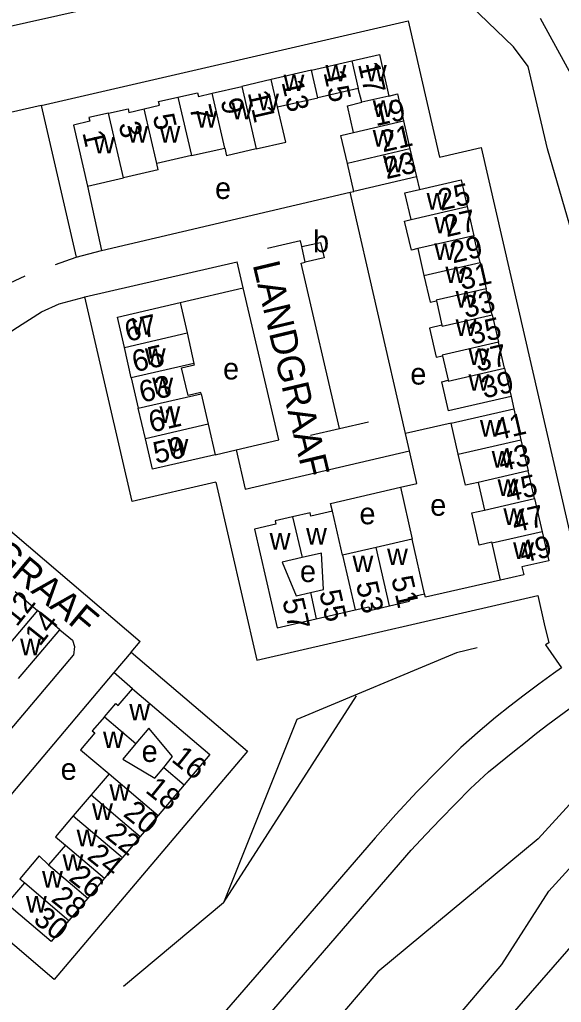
# Model space of a CAD drawing. Extents: x 155696 to 157795, y 382328 to 384028.
# Drawn here: x 157277.3 to 157377.7, y 382850.6 to 383032.8 of the extents above; entities that cross this region are included whole.
import ezdxf

# ---------------------------------------------------------------- set-up
doc = ezdxf.new("R2010")
doc.units = 0
for name, color, linetype in [('BLT_Basislijn', 7, 'Continuous'), ('BLT_Bebouwing', 7, 'Continuous'), ('BLT_Centroide', 7, 'Continuous'), ('BLT_Huisnummer', 7, 'Continuous'), ('BLT_Huisnummer_ tussenligend', 7, 'Continuous'), ('BLT_Onderverdeling_panden', 7, 'Continuous'), ('BLT_Straatnaam', 7, 'Continuous')]:
    doc.layers.add(name, color=color, linetype=linetype)

msp = doc.modelspace()

# ---------------------------------------------------------------- linework, layer by layer
at = {"layer": 'BLT_Basislijn'}
for p, q in [((157349.3, 383032.53), (157355.14, 383007.28)), ((157281.29, 383016.86), (157287.76, 382988.72)), ((157350.85, 383003.61), (157351.42, 383001.3)), ((157289.87, 383001.89), (157292.48, 382989.97)), ((157292.48, 382989.97), (157338.58, 383000.79)), ((157338.58, 383000.79), (157339.27, 383000.93)), ((157287.76, 382988.72), (157292.48, 382989.97)), ((157307.03, 382980.31), (157318.75, 382983.06)), ((157298.15, 382943.44), (157289.41, 382981.39)), ((157368.39, 382962.9), (157368.92, 382960.64)), ((157331.24, 382955.74), (157342, 382958.23)), ((157357.3, 382957.98), (157348.84, 382956.03)), ((157373.35, 382926.03), (157374.56, 382920.77)), ((157374.56, 382920.77), (157375.37, 382917.26)), ((157297.96, 382915.52), (157299.67, 382917.53)), ((157261.31, 382884.35), (157287.31, 382914.97)), ((157297.96, 382915.52), (157294.78, 382911.75)), ((157315.11, 382869.09), (157339.77, 382907.46))]:
    msp.add_line(p, q, dxfattribs=at)
for points in [[(157260.5, 383028.19), (157338.3, 383045.66)], [(157395.59, 382938.62), (157375.14, 383008.82), (157371.59, 383024.1), (157368.87, 383027.72), (157354.54, 383041.57)], [(157281.29, 383016.86), (157349.3, 383032.53)], [(157373.81, 383033.02), (157391.58, 383000.53), (157395.47, 382993.02), (157398.28, 382986.9), (157404.38, 382973.19), (157410.42, 382960.66), (157414, 382952.76), (157415.6, 382948.55), (157415.49, 382943.8), (157417.15, 382939.38)], [(157281.29, 383016.86), (157267.69, 383013.73), (157274.62, 382983.57)], [(157355.14, 383007.28), (157362.88, 383009.06), (157381.48, 382928.22)], [(157348.84, 382956.03), (157338.58, 383000.79)], [(157329.62, 382990.72), (157329.38, 382991.75), (157323.24, 382990.34)], [(157283.96, 382987.38), (157287.76, 382988.72)], [(157289.41, 382981.39), (157317.62, 382987.87)], [(157318.75, 382983.06), (157317.62, 382987.87)], [(157336.62, 382956.98), (157329.51, 382987.63), (157330.24, 382987.8)], [(157274.62, 382983.57), (157278.33, 382985.27)], [(157317.43, 382953.04), (157325.37, 382954.9), (157318.75, 382983.06)], [(157259.63, 382958.03), (157269.61, 382969.76), (157273.13, 382973.16), (157276.2, 382975.35), (157281.33, 382978.59), (157284.63, 382980.07), (157289.27, 382981.35), (157289.41, 382981.39)], [(157259.63, 382958.03), (157259.16, 382956.18), (157259.3, 382954.1), (157260.04, 382951.92), (157261.14, 382950.29), (157299.67, 382917.53)], [(157349.58, 382952.81), (157348.84, 382956.03)], [(157313.52, 382952.12), (157317.43, 382953.04)], [(157317.43, 382953.04), (157319.11, 382945.76)], [(157319.11, 382945.76), (157349.58, 382952.81)], [(157347.92, 382946.1), (157350.96, 382946.8), (157349.58, 382952.81)], [(157313.69, 382947.02), (157298.15, 382943.44)], [(157313.69, 382947.02), (157321.28, 382914.03), (157373.35, 382926.03)], [(157335.28, 382941.68), (157334.95, 382943.1), (157347.92, 382946.1)], [(157347.92, 382946.1), (157350.06, 382936.48)], [(157253.63, 382724.61), (157366.67, 382857.64), (157375.4, 382871.21), (157427.45, 382928.46)], [(157366.45, 382928.9), (157352.52, 382925.7), (157352.38, 382926.33)], [(157435.21, 382921.17), (157412.48, 382898.08), (157406.33, 382891.74), (157400.57, 382885.12), (157334.47, 382809.42), (157258.65, 382720.15)], [(157408.94, 382919.91), (157402.56, 382912.86), (157373.4, 382880.9), (157343.68, 382856.3), (157301.48, 382806.92), (157282.32, 382784.63)], [(157284.78, 382919.69), (157287.07, 382917.75), (157287.45, 382916.59), (157287.31, 382914.97)], [(157362.11, 382916.35), (157358.3, 382915.38), (157328.7, 382903.03), (157315.11, 382869.09), (157296.57, 382853.57)], [(157375.37, 382917.26), (157374.77, 382916.86), (157377.72, 382912.64)], [(157297.96, 382915.52), (157319.53, 382897.18)], [(157377.72, 382912.64), (157376.24, 382911.58)], [(157298.23, 382908.73), (157294.78, 382911.75), (157265.39, 382877), (157274.95, 382868.89)], [(157376.24, 382911.58), (157373.52, 382909.58), (157370.83, 382907.56), (157368.16, 382905.49), (157365.52, 382903.39)], [(157377.31, 382903.66), (157381.72, 382906.85), (157386.65, 382910.32)], [(157365.52, 382903.39), (157362.69, 382901.01), (157359.1, 382897.86)], [(157369.05, 382897.22), (157371.08, 382898.87), (157373.13, 382900.5), (157375.21, 382902.09), (157377.31, 382903.66)], [(157359.1, 382897.86), (157354.98, 382893.81), (157350.96, 382889.66), (157347.03, 382885.42), (157343.21, 382881.09)], [(157319.53, 382897.18), (157283.71, 382854.87), (157262.18, 382873.19)], [(157364.21, 382893.32), (157369.05, 382897.22)], [(157360.9, 382890.23), (157361.71, 382891.02), (157362.53, 382891.8), (157363.36, 382892.57), (157364.21, 382893.32)], [(157349.9, 382878.8), (157352.59, 382881.71), (157355.32, 382884.59), (157358.09, 382887.43), (157360.9, 382890.23)], [(157343.21, 382881.09), (157323.3, 382858.08), (157305.15, 382837.1), (157287.12, 382816.28), (157268.27, 382795.13)], [(157273.54, 382790.55), (157306.45, 382828.55), (157324.45, 382849.36), (157349.9, 382878.8)]]:
    msp.add_lwpolyline(points, dxfattribs=at)
at = {"layer": 'BLT_Bebouwing'}
for p, q in [((157331.42, 383023.37), (157338.89, 383025.09)), ((157331.42, 383023.37), (157323.93, 383021.64)), ((157323.93, 383021.64), (157318.47, 383020.38)), ((157312.99, 383019.11), (157318.47, 383020.38)), ((157340.07, 383020.01), (157332.6, 383018.29)), ((157340.71, 383017.49), (157340.07, 383020.01)), ((157325.12, 383016.57), (157332.6, 383018.29)), ((157345.77, 383018.59), (157347.33, 383018.98)), ((157347.33, 383018.98), (157348.46, 383013.98)), ((157287.27, 383013.21), (157289.87, 383001.89)), ((157348.46, 383013.98), (157349.65, 383008.79)), ((157321.14, 383008.78), (157315.65, 383007.53)), ((157349.65, 383008.79), (157350.85, 383003.61)), ((157309.14, 383007.55), (157302.72, 383006.07)), ((157302.99, 383004.9), (157302.72, 383006.07)), ((157289.87, 383001.89), (157296.53, 383003.42)), ((157302.99, 383004.9), (157296.53, 383003.42)), ((157360.27, 382998.1), (157361.51, 382992.7)), ((157362.66, 382987.73), (157361.51, 382992.7)), ((157351.1, 382990.32), (157352.24, 382985.34)), ((157362.66, 382987.73), (157363.78, 382982.87)), ((157364.9, 382978.05), (157363.78, 382982.87)), ((157354.55, 382980.64), (157355.59, 382976.11)), ((157296.71, 382972), (157295.41, 382977.64)), ((157364.9, 382978.05), (157366.07, 382972.96)), ((157308.33, 382974.68), (157309.62, 382969.04)), ((157367.18, 382968.15), (157366.07, 382972.96)), ((157298, 382966.36), (157296.71, 382972)), ((157355.68, 382970.45), (157356.71, 382965.91)), ((157367.18, 382968.15), (157368.39, 382962.9)), ((157298, 382966.36), (157299.3, 382960.72)), ((157310.92, 382963.4), (157312.22, 382957.76)), ((157300.6, 382955.08), (157299.3, 382960.72)), ((157368.92, 382960.64), (157370.24, 382954.88)), ((157301.9, 382949.44), (157300.6, 382955.08)), ((157370.24, 382954.88), (157371.56, 382949.13)), ((157372.74, 382943.98), (157371.56, 382949.13)), ((157362.28, 382947), (157363.46, 382941.86)), ((157372.74, 382943.98), (157374.15, 382937.85)), ((157374.15, 382937.85), (157375.39, 382932.46)), ((157343.37, 382934.95), (157337.17, 382933.52)), ((157276.45, 382926.77), (157280.62, 382923.23)), ((157332.27, 382921.7), (157339.51, 382923.36)), ((157293.88, 382892.99), (157290.56, 382889.1)), ((157307.79, 382890.95), (157302.95, 382885.27)), ((157290.56, 382889.1), (157287.25, 382885.21)), ((157302.95, 382885.27), (157299.64, 382881.38)), ((157285.78, 382879.76), (157282.66, 382876.1)), ((157296.34, 382877.48), (157293.06, 382873.62)), ((157293.06, 382873.62), (157289.92, 382869.92)), ((157289.92, 382869.92), (157286.43, 382865.82))]:
    msp.add_line(p, q, dxfattribs=at)
for points in [[(157338.89, 383025.09), (157343.99, 383026.27), (157345.77, 383018.59)], [(157300.39, 383016.23), (157303.21, 383016.88), (157303.04, 383017.56), (157306.65, 383018.39)], [(157306.65, 383018.39), (157310.26, 383019.22), (157310.43, 383018.52), (157312.99, 383019.11)], [(157293.77, 383015.42), (157297.4, 383016.25), (157297.57, 383015.57), (157300.39, 383016.23)], [(157321.14, 383008.78), (157326.62, 383010.03), (157325.12, 383016.57)], [(157339.22, 383011.85), (157338.06, 383016.81), (157340.71, 383017.49)], [(157293.77, 383015.42), (157290.15, 383014.59), (157290.31, 383013.91), (157287.27, 383013.21)], [(157338.06, 383006.11), (157336.86, 383011.29), (157339.22, 383011.85)], [(157309.14, 383007.55), (157315.32, 383008.96)], [(157315.32, 383008.96), (157315.65, 383007.53)], [(157339.27, 383000.93), (157338.06, 383006.11)], [(157350.85, 383003.61), (157339.27, 383000.93)], [(157349.86, 382995.71), (157348.71, 383000.68), (157351.42, 383001.3)], [(157351.42, 383001.3), (157359.13, 383003.07), (157360.27, 382998.1)], [(157351.1, 382990.32), (157349.92, 382990.05), (157348.67, 382995.43), (157349.86, 382995.71)], [(157329.62, 382990.72), (157333.1, 382991.48), (157333.75, 382988.58), (157330.24, 382987.8)], [(157330.24, 382987.8), (157329.62, 382990.72)], [(157352.24, 382985.34), (157353.38, 382980.37), (157354.55, 382980.64)], [(157295.41, 382977.64), (157307.03, 382980.31)], [(157307.03, 382980.31), (157308.33, 382974.68)], [(157355.59, 382976.11), (157353.26, 382975.56), (157354.5, 382970.18), (157355.68, 382970.45)], [(157310.92, 382963.4), (157310.86, 382963.65), (157308.51, 382963.11), (157307.33, 382968.22), (157309.69, 382968.76), (157309.62, 382969.04)], [(157368.39, 382962.9), (157356.77, 382960.23), (157355.55, 382965.63), (157356.71, 382965.91)], [(157357.3, 382957.98), (157368.92, 382960.64)], [(157312.22, 382957.76), (157313.52, 382952.12)], [(157358.62, 382952.22), (157357.3, 382957.98)], [(157313.52, 382952.12), (157301.9, 382949.44)], [(157362.28, 382947), (157359.95, 382946.46), (157358.62, 382952.22)], [(157335.28, 382941.68), (157331.29, 382940.76), (157331.16, 382941.35), (157327.91, 382940.6)], [(157337.17, 382933.52), (157335.28, 382941.68)], [(157364.89, 382935.73), (157364.86, 382935.89), (157362.5, 382935.36), (157361.15, 382941.33), (157363.46, 382941.86)], [(157327.91, 382940.6), (157324.67, 382939.85), (157324.8, 382939.27), (157320.82, 382938.35), (157325.04, 382920.03), (157332.27, 382921.7)], [(157350.06, 382936.48), (157343.37, 382934.95)], [(157352.38, 382926.32), (157350.06, 382936.48)], [(157366.45, 382928.9), (157364.89, 382935.73)], [(157331.2, 382926.56), (157333.62, 382927.12), (157333.23, 382933.9), (157329.7, 382933.09)], [(157329.7, 382933.09), (157325.96, 382932.23), (157328.54, 382925.95), (157331.2, 382926.56)], [(157375.39, 382932.46), (157370.41, 382931.34), (157370.74, 382929.87), (157366.45, 382928.9)], [(157345.88, 382924.11), (157349.55, 382924.96), (157349.39, 382925.64), (157352.38, 382926.32)], [(157284.78, 382919.69), (157280.62, 382923.23)], [(157339.51, 382923.36), (157342.06, 382923.95), (157342.22, 382923.27), (157345.88, 382924.11)], [(157277.07, 382910.64), (157284.78, 382919.69)], [(157293, 382903.55), (157295.11, 382906.02), (157295.57, 382905.63), (157298.23, 382908.73)], [(157298.23, 382908.73), (157312.56, 382896.54), (157307.79, 382890.95)], [(157293, 382903.55), (157290.77, 382900.94), (157291.23, 382900.55), (157288.61, 382897.45), (157293.88, 382892.99)], [(157304, 382894.17), (157305.63, 382896.19), (157301.27, 382901.41), (157298.85, 382898.57)], [(157298.85, 382898.57), (157296.43, 382895.72), (157302.37, 382892.16), (157304, 382894.17)], [(157287.25, 382885.21), (157283.93, 382881.32), (157285.78, 382879.76), (157285.78, 382879.76)], [(157299.64, 382881.38), (157296.34, 382877.48), (157296.34, 382877.48)], [(157282.66, 382876.1), (157280.93, 382877.77), (157277.35, 382873.54), (157278.26, 382872.77)], [(157274.95, 382868.89), (157278.26, 382872.77)], [(157286.43, 382865.82), (157283.14, 382861.93), (157274.95, 382868.89)]]:
    msp.add_lwpolyline(points, dxfattribs=at)
at = {"layer": 'BLT_Onderverdeling_panden'}
for p, q in [((157338.89, 383025.09), (157340.07, 383020.01)), ((157332.6, 383018.29), (157331.42, 383023.37)), ((157325.12, 383016.57), (157323.93, 383021.64)), ((157318.47, 383020.38), (157321.14, 383008.78)), ((157306.65, 383018.39), (157309.14, 383007.55)), ((157315.32, 383008.96), (157312.99, 383019.11)), ((157345.77, 383018.59), (157340.71, 383017.49)), ((157302.72, 383006.07), (157300.39, 383016.23)), ((157296.53, 383003.42), (157293.77, 383015.42)), ((157339.22, 383011.85), (157348.46, 383013.98)), ((157349.65, 383008.79), (157338.06, 383006.11)), ((157349.86, 382995.71), (157360.27, 382998.1)), ((157361.51, 382992.7), (157351.1, 382990.32)), ((157352.24, 382985.34), (157362.66, 382987.73)), ((157296.71, 382972), (157308.33, 382974.68)), ((157309.62, 382969.04), (157298, 382966.36)), ((157299.3, 382960.72), (157310.92, 382963.4)), ((157312.22, 382957.76), (157300.6, 382955.08)), ((157358.62, 382952.22), (157370.24, 382954.88)), ((157371.56, 382949.13), (157362.28, 382947)), ((157363.46, 382941.86), (157372.74, 382943.98)), ((157327.91, 382940.6), (157329.7, 382933.09)), ((157374.15, 382937.85), (157364.89, 382935.73)), ((157345.88, 382924.11), (157343.37, 382934.95)), ((157337.17, 382933.52), (157339.51, 382923.36)), ((157331.2, 382926.56), (157332.27, 382921.7)), ((157293, 382903.55), (157298.85, 382898.57)), ((157304, 382894.17), (157307.79, 382890.95)), ((157293.88, 382892.99), (157302.95, 382885.27)), ((157290.56, 382889.1), (157299.64, 382881.38)), ((157287.25, 382885.21), (157296.34, 382877.48)), ((157282.66, 382876.1), (157289.92, 382869.92)), ((157278.26, 382872.77), (157286.43, 382865.82))]:
    msp.add_line(p, q, dxfattribs=at)
for points in [[(157363.78, 382982.87), (157354.52, 382980.75), (157354.55, 382980.64)], [(157355.59, 382976.11), (157355.63, 382975.93), (157364.9, 382978.05)], [(157366.07, 382972.96), (157355.65, 382970.57), (157355.68, 382970.45)], [(157356.71, 382965.91), (157356.75, 382965.76), (157367.18, 382968.15)], [(157280.62, 382923.23), (157272.91, 382914.17)], [(157285.78, 382879.76), (157293.06, 382873.62), (157293.06, 382873.62)]]:
    msp.add_lwpolyline(points, dxfattribs=at)

# ---------------------------------------------------------------- texts
at = {"layer": 'BLT_Centroide'}
for s, p in [('w', (157333.98, 383021.29)), ('w', (157341.48, 383021.29)), ('w', (157326.22, 383019.5)), ('w', (157321.5, 383015.95)), ('w', (157342.75, 383014.73)), ('w', (157316.6, 383014.28)), ('w', (157310.03, 383012.73)), ('w', (157297.26, 383009.98)), ('w', (157303.23, 383009.98)), ('w', (157342.75, 383009.23)), ('w', (157291.05, 383007.95)), ('w', (157344.66, 383004.45)), ('e', (157313.52, 382999.52)), ('w', (157352.74, 382997.55)), ('w', (157354.18, 382993.13)), ('b', (157331.69, 382989.65)), ('w', (157354.18, 382988.23)), ('w', (157356.21, 382983.93)), ('w', (157358.12, 382979.39)), ('w', (157298.06, 382974.39)), ('w', (157358.12, 382974.13)), ('w', (157300.51, 382968.79)), ('w', (157360.5, 382968.75)), ('e', (157315.01, 382966.07)), ('e', (157349.72, 382965.12)), ('w', (157360.5, 382963.97)), ('w', (157301.88, 382963.32)), ('w', (157303.21, 382958.02)), ('w', (157362.62, 382955.49)), ('w', (157304.7, 382951.97)), ('w', (157364.8, 382949.75)), ('w', (157365.89, 382944.49)), ('e', (157353.41, 382940.81)), ('e', (157340.29, 382939.23)), ('w', (157366.98, 382939.1)), ('w', (157323.65, 382934.52)), ('w', (157330.4, 382935.48)), ('w', (157368.78, 382932.78)), ('w', (157345.41, 382931.65)), ('w', (157339, 382930.36)), ('e', (157329.26, 382928.52)), ('w', (157277.38, 382914.96)), ('w', (157297.62, 382902.87)), ('w', (157292.75, 382897.75)), ('e', (157299.91, 382895.18)), ('e', (157284.9, 382891.86)), ('w', (157293.94, 382887.99)), ('w', (157290.73, 382884.42)), ('w', (157287.87, 382879.53)), ('w', (157285.25, 382875.01)), ('w', (157281.45, 382871.91)), ('w', (157278.47, 382867.27))]:
    msp.add_text(s, height=4, dxfattribs=at).set_placement(p)
at = {"layer": 'BLT_Huisnummer'}
for s, rotation, p in [('17', 282.9863, (157340, 383024.5)), ('13', 282.9863, (157325.83, 383021.17)), ('9', 282.9863, (157314.52, 383017.78)), ('19', 12.9863, (157343.32, 383012.98)), ('5', 282.9863, (157301.94, 383014.89)), ('1', 282.9863, (157288.9, 383011.81)), ('23', 12.9863, (157345.29, 383003.17)), ('25', 12.9863, (157355.36, 382997.31)), ('27', 12.9863, (157356.43, 382992.43)), ('31', 12.9863, (157359.26, 382982.61)), ('67', 12.9863, (157297.29, 382973.02)), ('35', 12.9863, (157361.1, 382972.46)), ('65', 12.9863, (157298.65, 382967.38)), ('63', 12.9863, (157299.96, 382961.73)), ('39', 12.9863, (157363.39, 382962.52)), ('41', 12.9863, (157365.68, 382954.74)), ('59', 12.9863, (157302.56, 382950.43)), ('45', 12.9863, (157367.81, 382943.33)), ('49', 12.9863, (157370.42, 382932.02)), ('53', 282.9863, (157339.63, 382928.21)), ('51', 282.9863, (157346.17, 382929.23)), ('57', 282.9863, (157325.97, 382925.13)), ('14', 51.2863, (157281.01, 382916.45)), ('16', 321.2863, (157305.26, 382895.4)), ('20', 321.2863, (157296.31, 382885.28)), ('24', 321.2863, (157289.59, 382877.35)), ('28', 321.2863, (157282.93, 382869.49)), ('30', 321.2863, (157279.63, 382865.6))]:
    msp.add_text(s, height=4, rotation=rotation, dxfattribs=at).set_placement(p)
at = {"layer": 'BLT_Huisnummer_ tussenligend'}
for s, rotation, p in [('15', 282.9863, (157333.6, 383022.96)), ('11', 282.9863, (157319.56, 383019.22)), ('7', 282.9863, (157308.75, 383016.51)), ('3', 282.9863, (157295.61, 383013.42)), ('21', 12.9863, (157344.64, 383008.15)), ('29', 12.9863, (157357.61, 382987.57)), ('33', 12.9863, (157359.95, 382977.43)), ('37', 12.9863, (157362.19, 382967.48)), ('61', 12.9863, (157301.73, 382956.19)), ('43', 12.9863, (157366.52, 382948.98)), ('47', 12.9863, (157369.06, 382937.66)), ('12', 51.2863, (157276.75, 382920.09)), ('55', 282.9863, (157332.81, 382926.65)), ('18', 321.2863, (157300.42, 382889.68)), ('22', 321.2863, (157292.97, 382881.3)), ('26', 321.2863, (157286.22, 382873.39))]:
    msp.add_text(s, height=4, rotation=rotation, dxfattribs=at).set_placement(p)
at = {"layer": 'BLT_Straatnaam'}
for rotation, p in [(283.4122, (157320.47, 382987.36)), (320.0122, (157257.87, 382944.62))]:
    msp.add_text('LANDGRAAF', height=5, rotation=rotation, dxfattribs=at).set_placement(p)

doc.saveas('drawing.dxf')
